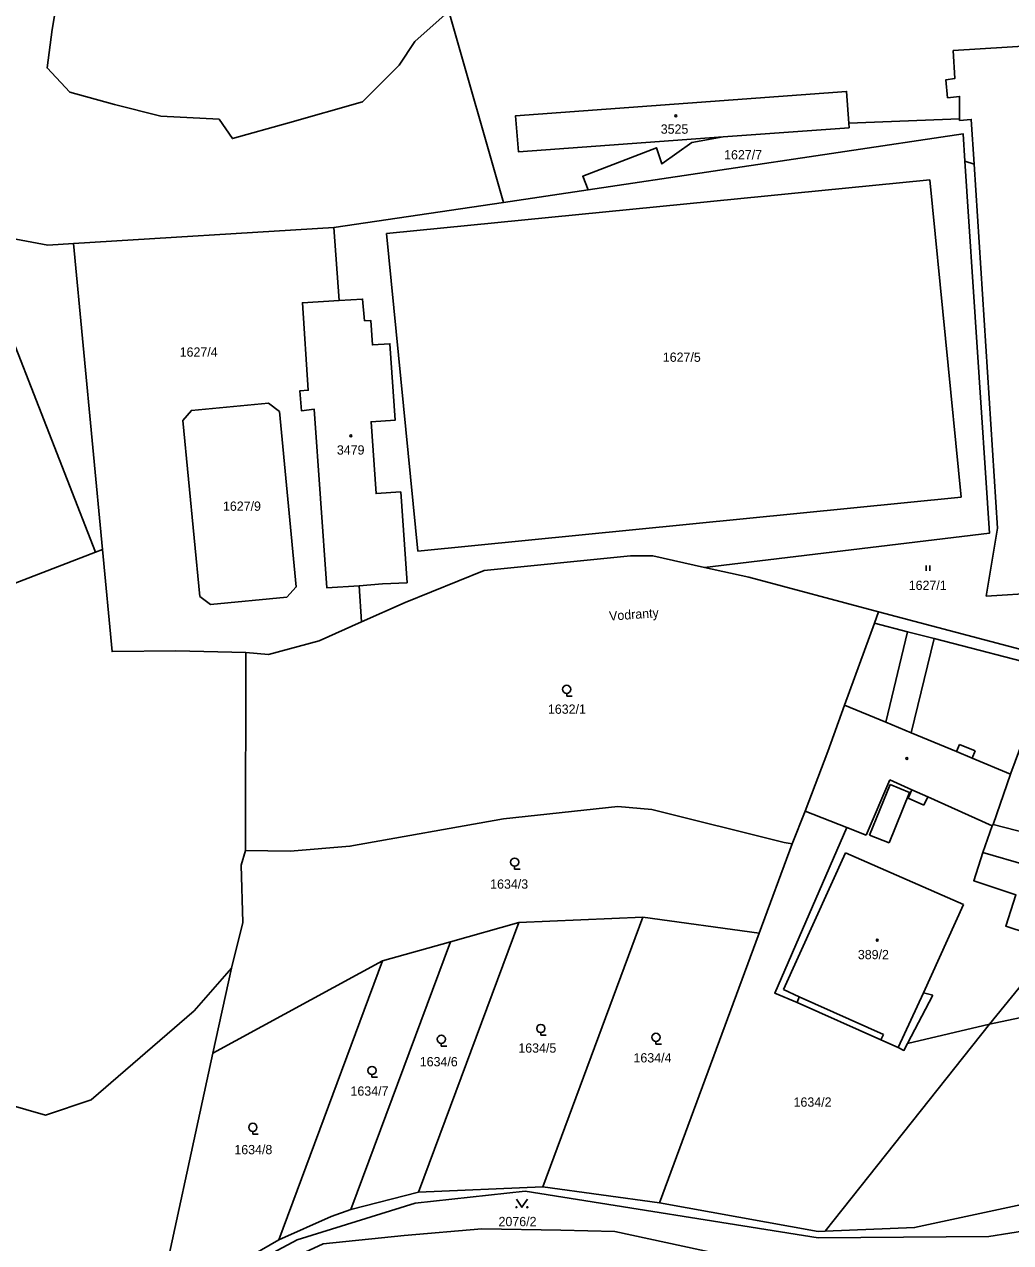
# Model space of a CAD drawing. Extents: x -679220 to -673243, y -1075091 to -1066557.
# Drawn here: x -677019.6 to -676838.9, y -1071744.6 to -1071521.5 of the extents above; entities that cross this region are included whole.
import ezdxf

# ---------------------------------------------------------------- set-up
doc = ezdxf.new("R2010")
doc.units = 0
for name, color, linetype in [('Hranice parcel', 7, 'Continuous'), ('Parcelní čísla', 7, 'Continuous'), ('Pop  PČ popisy', 7, 'Continuous'), ('Vnitřní kresba', 7, 'Continuous'), ('Značky budov', 7, 'Continuous'), ('Značky kultur', 7, 'Continuous')]:
    doc.layers.add(name, color=color, linetype=linetype)

msp = doc.modelspace()

# ---------------------------------------------------------------- linework, layer by layer
at = {"layer": 'Hranice parcel'}
for p, q in [((-676941.77, -1071519.32), (-676931.84, -1071554.09)), ((-676868.58, -1071539.56), (-676848.27, -1071538.81)), ((-676845.62, -1071547.08), (-676847.33, -1071546.57)), ((-676931.84, -1071554.09), (-676916.35, -1071551.78)), ((-676931.84, -1071554.09), (-676962.91, -1071558.72)), ((-677010.64, -1071561.65), (-676962.91, -1071558.72)), ((-676962.91, -1071558.72), (-676961.97, -1071572.06)), ((-677005.34, -1071617.68), (-677010.64, -1071561.65)), ((-677006.61, -1071618.17), (-677005.34, -1071617.68)), ((-676958.3, -1071624.32), (-676957.83, -1071630.95)), ((-676863.13, -1071629.07), (-676863.89, -1071631.17)), ((-676979.11, -1071672.8), (-676979.06, -1071636.53)), ((-676878.92, -1071671.57), (-676876.56, -1071665.58)), ((-676878.92, -1071671.57), (-676885, -1071687.94)), ((-676929.05, -1071686.02), (-676947.39, -1071735.43)), ((-676941.54, -1071689.53), (-676929.05, -1071686.02)), ((-676929.05, -1071686.02), (-676906.3, -1071685.02)), ((-676906.3, -1071685.02), (-676924.64, -1071734.44)), ((-676906.3, -1071685.02), (-676885, -1071687.94)), ((-676885, -1071687.94), (-676903.28, -1071737.36)), ((-676941.54, -1071689.53), (-676959.84, -1071738.6)), ((-676954.03, -1071693.03), (-676941.54, -1071689.53)), ((-676985.11, -1071709.91), (-676954.03, -1071693.03)), ((-676954.03, -1071693.03), (-676972.99, -1071744.11)), ((-676985.11, -1071709.91), (-676981.66, -1071694.34)), ((-676842.81, -1071704.63), (-676816.93, -1071699.18)), ((-676947.39, -1071735.43), (-676959.84, -1071738.6)), ((-676924.64, -1071734.44), (-676947.39, -1071735.43)), ((-676903.28, -1071737.36), (-676924.64, -1071734.44))]:
    msp.add_line(p, q, dxfattribs=at)
for points in [[(-677016.55, -1071448.77), (-677028.68, -1071457.97), (-677038.08, -1071466.41), (-677044.21, -1071477.45), (-677053.38, -1071497), (-677054.97, -1071503.6), (-677055.46, -1071509.26), (-677053.86, -1071524.12), (-677051.99, -1071531.58), (-677045.27, -1071542.43), (-677038.18, -1071550), (-677029.36, -1071557.24), (-677021.22, -1071560.82), (-677015.3, -1071561.94), (-677010.64, -1071561.65)], [(-676941.77, -1071519.32), (-676942.54, -1071519.67), (-676948.09, -1071524.64), (-676950.96, -1071528.95), (-676957.65, -1071535.69), (-676971.44, -1071539.6), (-676981.52, -1071542.41), (-676983.94, -1071538.84), (-676994.6, -1071538.32), (-677003.11, -1071536.17), (-677011.28, -1071533.9), (-677015.48, -1071529.46), (-677014.56, -1071522.41), (-677012.22, -1071508.77), (-677011.51, -1071503.76), (-677009.08, -1071497.4), (-677006.05, -1071492.72), (-677003.27, -1071493.2), (-677002.62, -1071496.65), (-676997.47, -1071501.31), (-676979.55, -1071492.76), (-676974.34, -1071494.41)], [(-676848.27, -1071538.81), (-676848.26, -1071534.69), (-676850.48, -1071534.93), (-676850.78, -1071531.64), (-676849.13, -1071531.39), (-676849.43, -1071526.29), (-676804.95, -1071523.55)], [(-676891.6, -1071542.09), (-676929.11, -1071544.83), (-676929.62, -1071538.21), (-676868.99, -1071533.77), (-676868.58, -1071539.56)], [(-676868.58, -1071539.56), (-676868.52, -1071540.41), (-676891.6, -1071542.09)], [(-676845.62, -1071547.08), (-676846.14, -1071538.89), (-676848.27, -1071539.08), (-676848.27, -1071538.81)], [(-676847.33, -1071546.57), (-676847.64, -1071541.53), (-676916.35, -1071551.78)], [(-676916.35, -1071551.78), (-676917.31, -1071549.31), (-676903.8, -1071544.09), (-676902.8, -1071547.06), (-676897.34, -1071543.15), (-676891.6, -1071542.09)], [(-676847.33, -1071546.57), (-676842.82, -1071614.69), (-676895.03, -1071620.95)], [(-676823.98, -1071624.99), (-676843.4, -1071626.2), (-676841.35, -1071613.76), (-676845.62, -1071547.08)], [(-676958.3, -1071624.32), (-676964.21, -1071624.69), (-676966.51, -1071591.98), (-676968.83, -1071592.28), (-676969.14, -1071588.59), (-676967.6, -1071588.52), (-676968.68, -1071572.47), (-676961.97, -1071572.06)], [(-676961.97, -1071572.06), (-676957.66, -1071571.8), (-676957.3, -1071575.79), (-676956.17, -1071575.7), (-676955.87, -1071580.2), (-676952.65, -1071579.98), (-676951.67, -1071593.98), (-676956.1, -1071594.28), (-676955.18, -1071607.45), (-676950.66, -1071607.13), (-676949.5, -1071623.78), (-676954.04, -1071623.97), (-676958.3, -1071624.32)], [(-677006.61, -1071618.17), (-677022.15, -1071578.23), (-677029.76, -1071580.74)], [(-676972.88, -1071592.39), (-676969.81, -1071624.54), (-676971.52, -1071626.4), (-676985.52, -1071627.77), (-676987.45, -1071626.27), (-676990.57, -1071594.07), (-676989.01, -1071592.21), (-676974.9, -1071590.87), (-676972.88, -1071592.39)], [(-677005.34, -1071617.68), (-677003.57, -1071636.38), (-676991.88, -1071636.22), (-676979.06, -1071636.53)], [(-677096.97, -1071632.46), (-677079.7, -1071639.42), (-677039, -1071624.72), (-677037.17, -1071629.98), (-677006.61, -1071618.17)], [(-676957.83, -1071630.95), (-676949.83, -1071627.38), (-676935.36, -1071621.51), (-676908.58, -1071618.83), (-676904.45, -1071618.86), (-676895.03, -1071620.95)], [(-676895.03, -1071620.95), (-676886.88, -1071622.76), (-676863.13, -1071629.07)], [(-676863.13, -1071629.07), (-676832.82, -1071637.12), (-676830.8, -1071634.82), (-676826.76, -1071630.22), (-676823.98, -1071624.99)], [(-676979.06, -1071636.53), (-676974.89, -1071636.92), (-676965.59, -1071634.42), (-676957.83, -1071630.95)], [(-676876.56, -1071665.58), (-676872.44, -1071654.7), (-676869.34, -1071646.18), (-676863.89, -1071631.17)], [(-676863.89, -1071631.17), (-676857.79, -1071632.74), (-676852.95, -1071633.99), (-676831.73, -1071639.47)], [(-676835.31, -1071648.92), (-676838.88, -1071658.62), (-676838.96, -1071658.81), (-676842.13, -1071668.06), (-676842.31, -1071668.29), (-676844.03, -1071673.2), (-676845.69, -1071678.37), (-676837.96, -1071680.94), (-676839.83, -1071686.66), (-676832, -1071689.21), (-676830.1, -1071683.5), (-676827.9, -1071684.22)], [(-676979.11, -1071672.8), (-676970.95, -1071672.91), (-676959.99, -1071672.04), (-676931.82, -1071667.04), (-676910.88, -1071664.78), (-676904.68, -1071665.31), (-676880.4, -1071671.36), (-676878.92, -1071671.57)], [(-676842.81, -1071704.63), (-676857.8, -1071708.16), (-676858.46, -1071709.42), (-676859.55, -1071708.92), (-676862.68, -1071707.5), (-676878.01, -1071700.63), (-676882.14, -1071698.97), (-676868.91, -1071668.62), (-676876.56, -1071665.58)], [(-676981.66, -1071694.34), (-676979.62, -1071686.02), (-676979.92, -1071675.51), (-676979.11, -1071672.8)], [(-676842.81, -1071704.63), (-676831.24, -1071690.47), (-676827.9, -1071684.22)], [(-676981.66, -1071694.34), (-676988.54, -1071702.17), (-677007.4, -1071718.46), (-677015.75, -1071721.28), (-677022.98, -1071719.19), (-677031.5, -1071710.88), (-677035.45, -1071711.18), (-677060.3, -1071726.54), (-677071.55, -1071730.26), (-677072.54, -1071729.05)], [(-676872.93, -1071742.54), (-676871.24, -1071740.48), (-676842.81, -1071704.63)], [(-676972.99, -1071744.11), (-676981.37, -1071748.94), (-676992.4, -1071756.81), (-676996.06, -1071760.38), (-676985.11, -1071709.91)], [(-676796.48, -1071711.59), (-676831.76, -1071736.58), (-676856.51, -1071741.89), (-676872.93, -1071742.54)], [(-677018.95, -1071790.41), (-676998.13, -1071764.06), (-676991.09, -1071757.75), (-676980.3, -1071749.81), (-676969.65, -1071744.11), (-676948.02, -1071737.42), (-676927.88, -1071735.23), (-676874.21, -1071743.78), (-676842.93, -1071743.5), (-676823.69, -1071740.46)], [(-676872.93, -1071742.54), (-676874.16, -1071742.59), (-676903.28, -1071737.36)], [(-677008.25, -1071788.41), (-676995.25, -1071771.16), (-676987.7, -1071761.27), (-676980.12, -1071752.62), (-676972.27, -1071748.26), (-676964.86, -1071744.84), (-676950.01, -1071743.35), (-676935.78, -1071742.14), (-676921.36, -1071742.37), (-676911.47, -1071742.59), (-676889.65, -1071747.32), (-676853.71, -1071753.48), (-676844.92, -1071752.82), (-676823.69, -1071740.46)], [(-676959.84, -1071738.6), (-676963.43, -1071739.85), (-676972.99, -1071744.11)]]:
    msp.add_lwpolyline(points, dxfattribs=at)
at = {"layer": 'Vnitřní kresba'}
for p, q in [((-676953.27, -1071559.78), (-676853.73, -1071549.97)), ((-676853.73, -1071549.97), (-676848, -1071608.1)), ((-676947.53, -1071618.01), (-676953.27, -1071559.78)), ((-676848, -1071608.1), (-676947.53, -1071618.01)), ((-676861.76, -1071649.33), (-676857.79, -1071632.74)), ((-676857.14, -1071651.25), (-676852.95, -1071633.99)), ((-676869.34, -1071646.18), (-676861.76, -1071649.33)), ((-676861.76, -1071649.33), (-676857.14, -1071651.25)), ((-676857.14, -1071651.25), (-676848.83, -1071654.71)), ((-676848.83, -1071654.71), (-676848.27, -1071653.37)), ((-676848.27, -1071653.37), (-676845.42, -1071654.54)), ((-676848.83, -1071654.71), (-676845.98, -1071655.89)), ((-676845.42, -1071654.54), (-676845.98, -1071655.89)), ((-676845.98, -1071655.89), (-676838.96, -1071658.81)), ((-676861.04, -1071659.88), (-676865.37, -1071670.03)), ((-676857, -1071661.69), (-676861.04, -1071659.88)), ((-676864.8, -1071670.01), (-676861.02, -1071660.74)), ((-676861.19, -1071671.4), (-676857.45, -1071662.19)), ((-676861.02, -1071660.74), (-676857.45, -1071662.19)), ((-676857, -1071661.69), (-676857.69, -1071663.25)), ((-676854.12, -1071662.99), (-676857, -1071661.69)), ((-676857.69, -1071663.25), (-676854.82, -1071664.54)), ((-676854.82, -1071664.54), (-676854.12, -1071662.99)), ((-676842.31, -1071668.29), (-676854.12, -1071662.99)), ((-676865.37, -1071670.03), (-676868.91, -1071668.62)), ((-676842.13, -1071668.06), (-676829.73, -1071671.29)), ((-676864.8, -1071670.01), (-676861.19, -1071671.4)), ((-676869.15, -1071673.27), (-676880.55, -1071698.3)), ((-676847.56, -1071682.72), (-676869.15, -1071673.27)), ((-676844.03, -1071673.2), (-676836.02, -1071675.53)), ((-676847.56, -1071682.72), (-676854.88, -1071698.88)), ((-676880.55, -1071698.3), (-676877.65, -1071699.59)), ((-676877.65, -1071699.59), (-676878.01, -1071700.63)), ((-676877.65, -1071699.59), (-676862.23, -1071706.5)), ((-676859.55, -1071708.92), (-676854.88, -1071698.88)), ((-676853.16, -1071699.31), (-676857.8, -1071708.16)), ((-676854.88, -1071698.88), (-676853.16, -1071699.31)), ((-676862.23, -1071706.5), (-676862.68, -1071707.5))]:
    msp.add_line(p, q, dxfattribs=at)
at = {"layer": 'Značky budov'}
for centre in [(-676900.28, -1071538.22), (-676959.8, -1071596.86), (-676857.92, -1071655.96), (-676863.35, -1071689.24)]:
    msp.add_circle(centre, 0.175, dxfattribs=at)
at = {"layer": 'Značky kultur'}
for p, q in [((-676854.39, -1071621.6), (-676854.39, -1071620.59)), ((-676853.72, -1071621.6), (-676853.72, -1071620.59)), ((-676920.26, -1071644.03), (-676920.26, -1071644.53)), ((-676920.26, -1071644.53), (-676919.26, -1071644.53)), ((-676929.8, -1071675.71), (-676929.8, -1071676.21)), ((-676929.8, -1071676.21), (-676928.8, -1071676.21)), ((-676925.01, -1071706.17), (-676925.01, -1071706.67)), ((-676925.01, -1071706.67), (-676924.01, -1071706.67)), ((-676943.24, -1071708.14), (-676943.24, -1071708.64)), ((-676943.24, -1071708.64), (-676942.24, -1071708.64)), ((-676903.91, -1071707.78), (-676903.91, -1071708.28)), ((-676903.91, -1071708.28), (-676902.91, -1071708.28)), ((-676955.94, -1071713.86), (-676955.94, -1071714.36)), ((-676955.94, -1071714.36), (-676954.94, -1071714.36)), ((-676977.77, -1071724.28), (-676977.77, -1071724.78)), ((-676977.77, -1071724.78), (-676976.77, -1071724.78))]:
    msp.add_line(p, q, dxfattribs=at)
msp.add_lwpolyline([(-676929.47, -1071736.66), (-676928.47, -1071738.16), (-676927.47, -1071736.66)], dxfattribs=at)
for centre, radius in [((-676920.26, -1071643.28), 0.75), ((-676929.8, -1071674.96), 0.75), ((-676925.01, -1071705.42), 0.75), ((-676943.24, -1071707.39), 0.75), ((-676903.91, -1071707.03), 0.75), ((-676955.94, -1071713.11), 0.75), ((-676977.77, -1071723.53), 0.75), ((-676929.47, -1071738.16), 0.1), ((-676927.47, -1071738.16), 0.1)]:
    msp.add_circle(centre, radius, dxfattribs=at)

# ---------------------------------------------------------------- texts
at = {"layer": 'Parcelní čísla'}
for s, p in [('3525', (-676903.03, -1071541.52)), ('1627/7', (-676891.42, -1071546.22)), ('1627/4', (-676991.17, -1071582.36)), ('1627/5', (-676902.65, -1071583.3)), ('3479', (-676962.37, -1071600.29)), ('1627/9', (-676983.24, -1071610.59)), ('1627/1', (-676857.59, -1071625.09)), ('1632/1', (-676923.7, -1071647.77)), ('1634/3', (-676934.28, -1071679.81)), ('389/2', (-676866.91, -1071692.73)), ('1634/5', (-676929.12, -1071709.85)), ('1634/6', (-676947.18, -1071712.35)), ('1634/4', (-676908.02, -1071711.64)), ('1634/7', (-676959.87, -1071717.72)), ('1634/2', (-676878.69, -1071719.75)), ('1634/8', (-676981.15, -1071728.45)), ('2076/2', (-676932.75, -1071741.63))]:
    msp.add_text(s, height=1.7, dxfattribs=at).set_placement(p)
at = {"layer": 'Pop  PČ popisy'}
msp.add_text('Vodranty', height=1.7, rotation=4, dxfattribs=at).set_placement((-676912.43, -1071630.72))

doc.saveas('drawing.dxf')
